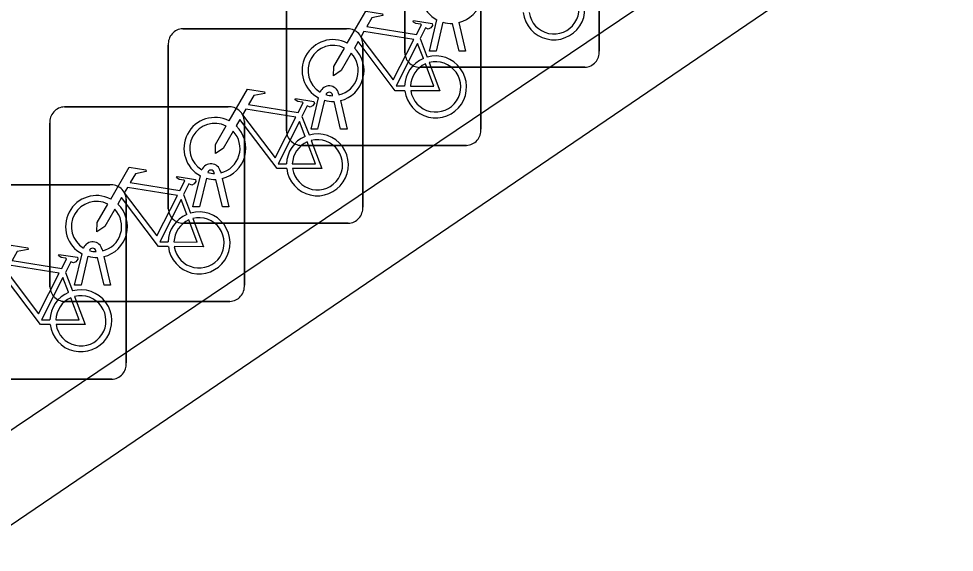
# Model space of a CAD drawing. Extents: x 161087 to 161922, y 382574 to 383873.
# Drawn here: x 161580.007 to 161584.813, y 382950.863 to 382953.603 of the extents above; entities that cross this region are included whole.
import ezdxf

# ---------------------------------------------------------------- set-up
doc = ezdxf.new("R2010")
doc.units = 0
for name, color, linetype in [('IMGEO_Fietsenrek', 7, 'Continuous'), ('IMGEO_Muur', 7, 'Continuous'), ('IMGEO_Openbare_ruimte_label', 7, 'Continuous')]:
    doc.layers.add(name, color=color, linetype=linetype)

msp = doc.modelspace()

# ---------------------------------------------------------------- linework, layer by layer
at = {"layer": 'IMGEO_Fietsenrek'}
for p, q in [((161581.9905, 382953.4279), (161581.9905, 382954.2688)), ((161581.9905, 382954.2688), (161581.9905, 382953.4279)), ((161582.9895, 382954.2781), (161582.9895, 382953.4372)), ((161582.9895, 382953.4372), (161582.9895, 382954.2781)), ((161581.3825, 382953.0269), (161581.3825, 382953.8678)), ((161581.3825, 382953.8678), (161581.3825, 382953.0269)), ((161582.3815, 382953.8771), (161582.3815, 382953.0362)), ((161582.3815, 382953.0362), (161582.3815, 382953.8771)), ((161582.1175, 382953.4373), (161582.1558, 382953.5973)), ((161582.1862, 382953.5851), (161582.1509, 382953.4373)), ((161582.269, 382953.4373), (161582.2351, 382953.579)), ((161582.2674, 382953.5833), (161582.3024, 382953.4373)), ((161580.8499, 382953.5515), (161581.6908, 382953.5515)), ((161581.6908, 382953.5515), (161580.8499, 382953.5515)), ((161581.7745, 382953.4771), (161581.7745, 382952.6362)), ((161581.7745, 382952.6362), (161581.7745, 382953.4771)), ((161582.0692, 382953.5012), (161582.1055, 382953.406)), ((161580.7755, 382952.6269), (161580.7755, 382953.4678)), ((161580.7755, 382953.4678), (161580.7755, 382952.6269)), ((161582.1509, 382953.4373), (161582.1175, 382953.4373)), ((161582.3024, 382953.4373), (161582.269, 382953.4373)), ((161582.9151, 382953.3535), (161582.0742, 382953.3535)), ((161582.0742, 382953.3535), (161582.9151, 382953.3535)), ((161581.5095, 382953.0363), (161581.5478, 382953.1963)), ((161581.5782, 382953.1841), (161581.5429, 382953.0363)), ((161581.6199, 382953.2079), (161581.6189, 382953.2122)), ((161581.6506, 382953.2194), (161581.6524, 382953.2115)), ((161581.6594, 382953.1823), (161581.6944, 382953.0363)), ((161580.2419, 382953.1505), (161581.0828, 382953.1505)), ((161581.0828, 382953.1505), (161580.2419, 382953.1505)), ((161581.661, 382953.0363), (161581.6271, 382953.178)), ((161581.4622, 382953.1012), (161581.4985, 382953.006)), ((161580.1675, 382952.2259), (161580.1675, 382953.0668)), ((161580.1675, 382953.0668), (161580.1675, 382952.2259)), ((161581.1665, 382953.0761), (161581.1665, 382952.2352)), ((161581.1665, 382952.2352), (161581.1665, 382953.0761)), ((161581.5429, 382953.0363), (161581.5095, 382953.0363)), ((161581.6944, 382953.0363), (161581.661, 382953.0363)), ((161582.3071, 382952.9525), (161581.4662, 382952.9525)), ((161581.4662, 382952.9525), (161582.3071, 382952.9525)), ((161581.0129, 382952.8079), (161581.0119, 382952.8122)), ((161581.0436, 382952.8194), (161581.0454, 382952.8115)), ((161579.6349, 382952.7505), (161580.4758, 382952.7505)), ((161580.4758, 382952.7505), (161579.6349, 382952.7505)), ((161580.9025, 382952.6363), (161580.9408, 382952.7963)), ((161580.9712, 382952.7841), (161580.9359, 382952.6363)), ((161581.054, 382952.6363), (161581.0201, 382952.778)), ((161581.0524, 382952.7823), (161581.0874, 382952.6363)), ((161580.5595, 382952.6761), (161580.5595, 382951.8352)), ((161580.5595, 382951.8352), (161580.5595, 382952.6761)), ((161580.8542, 382952.7002), (161580.8905, 382952.605)), ((161580.9359, 382952.6363), (161580.9025, 382952.6363)), ((161581.0874, 382952.6363), (161581.054, 382952.6363)), ((161581.7001, 382952.5525), (161580.8592, 382952.5525)), ((161580.8592, 382952.5525), (161581.7001, 382952.5525)), ((161580.4356, 382952.4184), (161580.4374, 382952.4105)), ((161580.2945, 382952.2353), (161580.3328, 382952.3953)), ((161580.3632, 382952.3831), (161580.3279, 382952.2353)), ((161580.4049, 382952.4069), (161580.4039, 382952.4112)), ((161580.446, 382952.2353), (161580.4121, 382952.377)), ((161580.4444, 382952.3813), (161580.4794, 382952.2353)), ((161580.2472, 382952.3002), (161580.2835, 382952.205)), ((161580.3279, 382952.2353), (161580.2945, 382952.2353)), ((161580.4794, 382952.2353), (161580.446, 382952.2353)), ((161581.0921, 382952.1515), (161580.2512, 382952.1515)), ((161580.2512, 382952.1515), (161581.0921, 382952.1515)), ((161580.4851, 382951.7515), (161579.6442, 382951.7515)), ((161579.6442, 382951.7515), (161580.4851, 382951.7515))]:
    msp.add_line(p, q, dxfattribs=at)
for points in [[(161581.6951, 382953.4782), (161581.7898, 382953.6417), (161581.876, 382953.6279), (161581.8777, 382953.6192), (161581.8216, 382953.6083), (161581.7954, 382953.563), (161582.0506, 382953.5222)], [(161582.0506, 382953.5222), (161582.0756, 382953.571), (161582.0705, 382953.575), (161582.0473, 382953.5787), (161582.0346, 382953.5862), (161582.0336, 382953.5893), (161582.0358, 382953.5939), (161582.1306, 382953.5788), (161582.1329, 382953.5685), (161582.1235, 382953.5561), (161582.1111, 382953.5497), (161582.0966, 382953.5559), (161582.0692, 382953.5012)], [(161582.0377, 382953.497), (161581.7809, 382953.538), (161581.7642, 382953.5092), (161581.9312, 382953.2889), (161582.0377, 382953.497)], [(161581.9908, 382953.2335), (161581.9411, 382953.2336), (161581.7504, 382953.4853), (161581.7314, 382953.4525)], [(161582.0857, 382953.399), (161582.0564, 382953.4758), (161581.947, 382953.2577), (161581.9897, 382953.2576)], [(161581.7158, 382953.4257), (161581.6642, 382953.3365), (161581.6243, 382953.3105), (161581.6255, 382953.358), (161581.68, 382953.4522)], [(161582.1162, 382953.3778), (161582.1712, 382953.2332), (161582.0211, 382953.2335)], [(161582.0197, 382953.2575), (161582.1396, 382953.2573), (161582.0964, 382953.3709)], [(161581.0881, 382953.0782), (161581.1828, 382953.2417), (161581.269, 382953.2279), (161581.2707, 382953.2192), (161581.2146, 382953.2083), (161581.1884, 382953.163), (161581.4436, 382953.1222)], [(161581.4436, 382953.1222), (161581.4686, 382953.171), (161581.4635, 382953.175), (161581.4403, 382953.1787), (161581.4276, 382953.1862), (161581.4266, 382953.1893), (161581.4288, 382953.1939), (161581.5236, 382953.1788), (161581.5259, 382953.1685), (161581.5165, 382953.1561), (161581.5041, 382953.1497), (161581.4896, 382953.1559), (161581.4622, 382953.1012)], [(161581.4307, 382953.097), (161581.1739, 382953.138), (161581.1572, 382953.1092), (161581.3242, 382952.8889), (161581.4307, 382953.097)], [(161581.3838, 382952.8335), (161581.3341, 382952.8336), (161581.1434, 382953.0853), (161581.1244, 382953.0525)], [(161581.1088, 382953.0257), (161581.0572, 382952.9365), (161581.0173, 382952.9105), (161581.0185, 382952.958), (161581.073, 382953.0522)], [(161581.4787, 382952.999), (161581.4494, 382953.0758), (161581.34, 382952.8577), (161581.3827, 382952.8576)], [(161581.4127, 382952.8575), (161581.5326, 382952.8573), (161581.4894, 382952.9709)], [(161581.5092, 382952.9778), (161581.5642, 382952.8332), (161581.4141, 382952.8335)], [(161580.4801, 382952.6772), (161580.5748, 382952.8407), (161580.661, 382952.8269), (161580.6627, 382952.8182), (161580.6066, 382952.8073), (161580.5804, 382952.762), (161580.8356, 382952.7212)], [(161580.8356, 382952.7212), (161580.8606, 382952.77), (161580.8555, 382952.774), (161580.8323, 382952.7777), (161580.8196, 382952.7852), (161580.8186, 382952.7883), (161580.8208, 382952.7929), (161580.9156, 382952.7778), (161580.9179, 382952.7675), (161580.9085, 382952.7551), (161580.8961, 382952.7487), (161580.8816, 382952.7549), (161580.8542, 382952.7002)], [(161580.8227, 382952.696), (161580.5659, 382952.737), (161580.5492, 382952.7082), (161580.7162, 382952.4879), (161580.8227, 382952.696)], [(161580.7758, 382952.4325), (161580.7261, 382952.4326), (161580.5354, 382952.6843), (161580.5164, 382952.6515)], [(161580.8707, 382952.598), (161580.8414, 382952.6748), (161580.732, 382952.4567), (161580.7747, 382952.4566)], [(161580.5008, 382952.6247), (161580.4492, 382952.5355), (161580.4093, 382952.5095), (161580.4105, 382952.557), (161580.465, 382952.6512)], [(161580.8047, 382952.4565), (161580.9246, 382952.4563), (161580.8814, 382952.5699)], [(161580.9012, 382952.5768), (161580.9562, 382952.4322), (161580.8061, 382952.4325)], [(161579.8731, 382952.2772), (161579.9678, 382952.4407), (161580.054, 382952.4269), (161580.0557, 382952.4182), (161579.9996, 382952.4073), (161579.9734, 382952.362), (161580.2286, 382952.3212)], [(161580.2286, 382952.3212), (161580.2536, 382952.37), (161580.2485, 382952.374), (161580.2253, 382952.3777), (161580.2126, 382952.3852), (161580.2116, 382952.3883), (161580.2138, 382952.3929), (161580.3086, 382952.3778), (161580.3109, 382952.3675), (161580.3015, 382952.3551), (161580.2891, 382952.3487), (161580.2746, 382952.3549), (161580.2472, 382952.3002)], [(161580.2157, 382952.296), (161579.9589, 382952.337), (161579.9422, 382952.3082), (161580.1092, 382952.0879), (161580.2157, 382952.296)], [(161580.1688, 382952.0325), (161580.1191, 382952.0326), (161579.9284, 382952.2843), (161579.9094, 382952.2515)], [(161580.2637, 382952.198), (161580.2344, 382952.2748), (161580.125, 382952.0567), (161580.1677, 382952.0566)], [(161580.2942, 382952.1768), (161580.3492, 382952.0322), (161580.1991, 382952.0325)], [(161580.1977, 382952.0565), (161580.3176, 382952.0563), (161580.2744, 382952.1699)]]:
    msp.add_lwpolyline(points, dxfattribs=at)
for centre, radius, start, end in [((161582.2301, 382953.7379), 0.159, 62.6766, 242.1369), ((161582.2301, 382953.7379), 0.159, 283.5766, 46.6042), ((161582.7567, 382953.6539), 0.159, 187.0065, 105.7708), ((161582.7567, 382953.6539), 0.129, 188.6715, 104.5883), ((161582.2301, 382953.7379), 0.159, 253.9967, 271.7867), ((161580.8532, 382953.4736), 0.0779, 92.4484, 184.2845), ((161580.8532, 382953.4736), 0.0779, 92.4484, 184.2845), ((161581.6966, 382953.4738), 0.0779, 2.4484, 94.2845), ((161581.6966, 382953.4738), 0.0779, 2.4484, 94.2845), ((161581.6221, 382953.3369), 0.159, 62.6766, 242.1369), ((161581.6221, 382953.3369), 0.129, 63.3192, 238.903), ((161581.6221, 382953.3369), 0.129, 283.6043, 43.4302), ((161581.6221, 382953.3369), 0.159, 283.5766, 46.6042), ((161582.0684, 382953.4312), 0.0779, 182.4484, 274.2845), ((161582.0684, 382953.4312), 0.0779, 182.4484, 274.2845), ((161582.9118, 382953.4314), 0.0779, 272.4484, 4.2845), ((161582.9118, 382953.4314), 0.0779, 272.4484, 4.2845), ((161582.1487, 382953.2529), 0.159, 113.3408, 178.3217), ((161582.1487, 382953.2529), 0.159, 187.0065, 105.7708), ((161582.1487, 382953.2529), 0.129, 188.6715, 104.5883), ((161582.1487, 382953.2529), 0.129, 113.923, 177.9556), ((161581.6019, 382953.2083), 0.0499, 12.8025, 158.6934), ((161581.6221, 382953.3369), 0.159, 253.9967, 271.7867), ((161581.6019, 382953.2083), 0.0174, 12.8025, 163.4502), ((161581.6221, 382953.3369), 0.129, 253.415, 269.0204), ((161580.2452, 382953.0726), 0.0779, 92.4484, 184.2845), ((161580.2452, 382953.0726), 0.0779, 92.4484, 184.2845), ((161581.0886, 382953.0728), 0.0779, 2.4484, 94.2845), ((161581.0886, 382953.0728), 0.0779, 2.4484, 94.2845), ((161581.0151, 382952.9369), 0.159, 62.6766, 242.1369), ((161581.0151, 382952.9369), 0.129, 63.3192, 238.903), ((161581.0151, 382952.9369), 0.159, 283.5766, 46.6042), ((161581.0151, 382952.9369), 0.129, 283.6043, 43.4302), ((161581.4604, 382953.0302), 0.0779, 182.4484, 274.2845), ((161581.4604, 382953.0302), 0.0779, 182.4484, 274.2845), ((161581.5417, 382952.8529), 0.159, 113.3408, 178.3217), ((161581.5417, 382952.8529), 0.159, 187.0065, 105.7708), ((161582.3038, 382953.0304), 0.0779, 272.4484, 4.2845), ((161582.3038, 382953.0304), 0.0779, 272.4484, 4.2845), ((161581.5417, 382952.8529), 0.129, 113.923, 177.9556), ((161581.5417, 382952.8529), 0.129, 188.6715, 104.5883), ((161580.9949, 382952.8083), 0.0499, 12.8025, 158.6934), ((161580.9949, 382952.8083), 0.0174, 12.8025, 163.4502), ((161581.0151, 382952.9369), 0.129, 253.415, 269.0204), ((161580.4816, 382952.6728), 0.0779, 2.4484, 94.2845), ((161580.4816, 382952.6728), 0.0779, 2.4484, 94.2845), ((161581.0151, 382952.9369), 0.159, 253.9967, 271.7867), ((161580.4071, 382952.5359), 0.159, 62.6766, 242.1369), ((161580.4071, 382952.5359), 0.129, 63.3192, 238.903), ((161580.4071, 382952.5359), 0.129, 283.6043, 43.4302), ((161580.4071, 382952.5359), 0.159, 283.5766, 46.6042), ((161580.8534, 382952.6302), 0.0779, 182.4484, 274.2845), ((161580.8534, 382952.6302), 0.0779, 182.4484, 274.2845), ((161580.9337, 382952.4519), 0.159, 187.0065, 105.7708), ((161581.6968, 382952.6304), 0.0779, 272.4484, 4.2845), ((161581.6968, 382952.6304), 0.0779, 272.4484, 4.2845), ((161580.9337, 382952.4519), 0.159, 113.3408, 178.3217), ((161580.9337, 382952.4519), 0.129, 113.923, 177.9556), ((161580.9337, 382952.4519), 0.129, 188.6715, 104.5883), ((161580.3869, 382952.4073), 0.0499, 12.8025, 158.6934), ((161580.3869, 382952.4073), 0.0174, 12.8025, 163.4502), ((161580.4071, 382952.5359), 0.159, 253.9967, 271.7867), ((161580.4071, 382952.5359), 0.129, 253.415, 269.0204), ((161580.2454, 382952.2292), 0.0779, 182.4484, 274.2845), ((161580.2454, 382952.2292), 0.0779, 182.4484, 274.2845), ((161581.0888, 382952.2294), 0.0779, 272.4484, 4.2845), ((161581.0888, 382952.2294), 0.0779, 272.4484, 4.2845), ((161580.3267, 382952.0519), 0.159, 113.3408, 178.3217), ((161580.3267, 382952.0519), 0.159, 187.0065, 105.7708), ((161580.3267, 382952.0519), 0.129, 188.6715, 104.5883), ((161580.3267, 382952.0519), 0.129, 113.923, 177.9556), ((161580.4818, 382951.8294), 0.0779, 272.4484, 4.2845), ((161580.4818, 382951.8294), 0.0779, 272.4484, 4.2845)]:
    msp.add_arc(centre, radius, start, end, dxfattribs=at)
at = {"layer": 'IMGEO_Muur'}
for points in [[(161572.373, 382946.378), (161584.599, 382954.611)], [(161584.599, 382954.611), (161584.813, 382954.298), (161572.608, 382945.998), (161572.373, 382946.378)]]:
    msp.add_lwpolyline(points, dxfattribs=at)

# ---------------------------------------------------------------- texts
at = {"layer": 'IMGEO_Openbare_ruimte_label'}
msp.add_text('Oude Stadsgracht', height=1, rotation=34.0395, dxfattribs=at).set_placement((161575.7743, 382952.0959))

doc.saveas('drawing.dxf')
